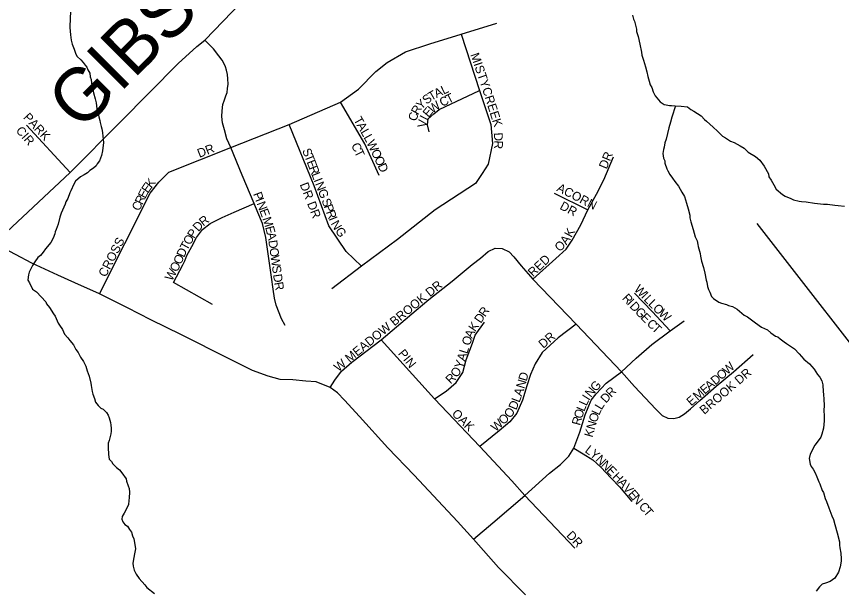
# Model space of a CAD drawing. Extents: x 1310247 to 1664935, y 235267 to 584339.
# Drawn here: x 1483683 to 1488343, y 452713 to 455951 of the extents above; entities that cross this region are included whole.
import ezdxf

# ---------------------------------------------------------------- set-up
doc = ezdxf.new("R2010")
doc.units = 0
for name, color, linetype in [('GM_X_Minor_River', 7, 'Continuous'), ('GM_X_State_Route', 7, 'Continuous'), ('GM_X_Township_Road', 7, 'Continuous'), ('GM_X_Township_Road_Text', 7, 'Continuous'), ('GM_X_Township_Subdivision', 7, 'Continuous'), ('GM_X_Township_Subdivision_Text', 7, 'Continuous')]:
    doc.layers.add(name, color=color, linetype=linetype)

msp = doc.modelspace()

# ---------------------------------------------------------------- linework, layer by layer
at = {"layer": 'GM_X_Minor_River'}
for points in [[(1483989.1, 455975.6), (1483986.2, 455943.6), (1483984.9, 455889.5), (1483986.3, 455867.5), (1483987.8, 455847.4), (1483993, 455817.2), (1483998.5, 455795), (1484009.8, 455766.7), (1484019.1, 455738.4), (1484026.8, 455724.2), (1484046.4, 455705.7), (1484060, 455691.3), (1484071.7, 455677), (1484081.4, 455664.7), (1484087.1, 455650.5), (1484096.6, 455630.2), (1484100.1, 455610.1), (1484105.7, 455595.9), (1484107.2, 455573.9), (1484112.6, 455549.7), (1484117.8, 455519.5), (1484127, 455485.2), (1484132.4, 455463), (1484137.6, 455428.8), (1484144.9, 455400.6), (1484148.5, 455384.5), (1484154, 455364.3), (1484155.7, 455352.3), (1484161.1, 455330.1), (1484164.8, 455316), (1484168.3, 455295.9), (1484171.7, 455273.7), (1484173.3, 455257.7), (1484174.9, 455239.6), (1484169.7, 455191.7)], [(1487163.2, 455958.8), (1487168.7, 455936.6), (1487174.4, 455924.5), (1487185.3, 455880.1), (1487184.9, 455866.1), (1487194.2, 455837.8), (1487203.2, 455795.5), (1487214.1, 455749.2), (1487215.7, 455733.1), (1487225, 455704.8), (1487236, 455666.5), (1487243.3, 455638.2), (1487248.7, 455612), (1487256, 455585.8), (1487261.5, 455565.6), (1487271.1, 455549.4), (1487278.5, 455525.1), (1487290, 455502.8), (1487319.2, 455468), (1487340.9, 455453.4), (1487352.9, 455451.1), (1487370.9, 455448.6), (1487382.9, 455448.3), (1487402.9, 455445.8), (1487436.9, 455444.9), (1487472.9, 455440), (1487492.6, 455425.4), (1487508.4, 455417), (1487549.9, 455389.9), (1487569.4, 455369.3), (1487581.1, 455359), (1487618.4, 455326), (1487641.9, 455303.3), (1487671.3, 455274.5), (1487687.1, 455266.1), (1487716.7, 455247.3), (1487736.5, 455238.8), (1487770.1, 455219.9), (1487793.9, 455207.2), (1487815.4, 455184.7), (1487856.8, 455159.5), (1487882.4, 455138.8), (1487905.6, 455106.2), (1487930.6, 455061.5), (1487932.1, 455045.4), (1487945.7, 455027), (1487961.1, 455000.6)], [(1487404.6, 455445.7), (1487385.2, 455382.1), (1487376.5, 455354.3), (1487367.7, 455322.5), (1487360.8, 455290.6), (1487352, 455258.8), (1487345.4, 455237), (1487340.8, 455213), (1487338.4, 455199.1), (1487333.9, 455177.2), (1487337.2, 455151), (1487344.8, 455134.8), (1487344.5, 455122.8), (1487355.7, 455090.5), (1487361.4, 455078.3), (1487373, 455058), (1487388.5, 455037.5), (1487402, 455019.2), (1487421.4, 454992.6), (1487440.6, 454958.1), (1487456, 454933.6), (1487467.1, 454895.3), (1487476.3, 454865), (1487485.4, 454828.7), (1487487, 454812.6), (1487492.5, 454790.5), (1487505.4, 454748.1), (1487516.4, 454705.7), (1487527.9, 454683.4), (1487531.4, 454663.3), (1487533.1, 454651.2), (1487544.1, 454610.8), (1487545.7, 454596.8), (1487553, 454568.5), (1487564.1, 454532.2), (1487571.3, 454500), (1487578.4, 454461.7), (1487582.1, 454449.6), (1487585.5, 454425.5), (1487591, 454407.3), (1487598.7, 454393.1), (1487608.1, 454368.8), (1487619.8, 454356.5), (1487649.4, 454335.7), (1487665.3, 454331.3), (1487693.2, 454322.5), (1487705.1, 454318.2), (1487727, 454311.6), (1487752.7, 454297), (1487793.9, 454263.8), (1487811.7, 454253.3), (1487841.2, 454230.5), (1487857, 454220.1), (1487890.5, 454195.2), (1487924.2, 454180.3), (1487943.8, 454163.8), (1487969.4, 454145.1), (1487983.3, 454140.7), (1487997.1, 454130.3), (1488018.7, 454111.8), (1488032.5, 454103.4), (1488077.8, 454072.1), (1488103.2, 454045.5), (1488130.5, 454014.7), (1488161.9, 453987.8), (1488189.2, 453957.1), (1488206.6, 453928.6), (1488220.2, 453912.2), (1488231.7, 453891.9), (1488237.1, 453869.7), (1488240.1, 453829.6), (1488241.8, 453817.5), (1488243.1, 453787.4), (1488244.3, 453755.3), (1488243.4, 453723.3), (1488244.7, 453695.2), (1488244, 453665.2), (1488241, 453625.2), (1488232.1, 453591.4), (1488225.6, 453573.6), (1488204.8, 453546), (1488192.4, 453528.3), (1488165, 453477), (1488160.4, 453453.1), (1488165.6, 453420.9), (1488171.3, 453408.7), (1488182.9, 453392.4), (1488194.4, 453372.1), (1488203.9, 453349.8), (1488215.2, 453321.4), (1488220.9, 453309.3), (1488234, 453272.9), (1488241.7, 453260.7), (1488250.9, 453226.4), (1488258.5, 453210.1), (1488271.6, 453173.8), (1488277.2, 453159.6)], [(1484169.7, 455191.7), (1484163, 455165.8), (1484152.2, 455136), (1484139.7, 455118.3), (1484133.4, 455106.5), (1484119.1, 455094.8), (1484096.7, 455081.4), (1484084.3, 455067.7), (1484065.9, 455056.2), (1484045.6, 455044.7), (1484016.9, 455021.4), (1484006.4, 455003.6), (1483989.4, 454966), (1483985.1, 454954.1), (1483972.3, 454922.4), (1483961.8, 454904.6), (1483957.4, 454890.7), (1483942.5, 454857.1), (1483936.1, 454839.2), (1483927.5, 454817.4), (1483918.5, 454777.6), (1483907.7, 454747.8), (1483901.3, 454734), (1483899, 454722), (1483890.4, 454698.2), (1483877.7, 454674.5), (1483846.7, 454637.2), (1483834.2, 454619.5), (1483819.7, 454599.9), (1483803.3, 454588.3), (1483786.7, 454564.7), (1483774.1, 454543), (1483761.4, 454517.3), (1483755.1, 454505.4), (1483750.7, 454491.5), (1483748.4, 454477.6), (1483748, 454461.5), (1483757.6, 454445.3), (1483772.8, 454410.8), (1483796.4, 454394.2), (1483849.1, 454338.7), (1483852.8, 454326.6), (1483870.4, 454306.1), (1483891.6, 454271.5), (1483901.2, 454257.2), (1483918.3, 454218.7), (1483926, 454206.5), (1483943.4, 454182), (1483954.8, 454155.7), (1483972.3, 454135.2), (1483984, 454120.9), (1484005.4, 454096.3), (1484018.8, 454069.9), (1484032.3, 454051.5), (1484045.7, 454025.1), (1484061.1, 454000.7), (1484074.5, 453974.3), (1484081.9, 453948), (1484093.1, 453917.7), (1484102.2, 453879.4), (1484105.8, 453865.3), (1484111, 453831.1), (1484114.6, 453817), (1484124, 453792.7), (1484129.5, 453770.5), (1484145.1, 453752.1), (1484158.7, 453737.7), (1484172.6, 453731.4), (1484192.2, 453712.8), (1484201.8, 453698.5), (1484207.5, 453682.4), (1484214.8, 453656.1), (1484216.5, 453642.1), (1484218, 453624), (1484217.6, 453608), (1484215.2, 453592), (1484212.8, 453578.1), (1484206.2, 453554.2), (1484201.8, 453540.3), (1484201.2, 453514.3), (1484202.2, 453476.2), (1484207.6, 453450), (1484219.2, 453435.7), (1484226.9, 453423.5), (1484248.5, 453402.9), (1484264.2, 453388.4), (1484277.8, 453372.1), (1484303, 453337.4), (1484304.7, 453325.3), (1484314, 453299), (1484319.6, 453282.8), (1484321.1, 453262.8), (1484320.3, 453230.7), (1484317.9, 453214.8), (1484315.3, 453192.8), (1484306.8, 453173), (1484292, 453143.3), (1484279.5, 453125.6), (1484279.1, 453109.6), (1484284.8, 453095.5), (1484294.4, 453079.2)], [(1487961.1, 455000.6), (1487974.5, 454976.2), (1488009.8, 454945.2), (1488025.6, 454934.8), (1488057.4, 454922), (1488071.2, 454915.6), (1488103.1, 454906.8), (1488117.1, 454906.4), (1488143.1, 454903.7), (1488191.1, 454896.5), (1488241.1, 454891.1), (1488263.1, 454890.6), (1488305.1, 454885.5), (1488323.1, 454883), (1488359.1, 454880.1)], [(1488277.2, 453159.6), (1488288.5, 453129.2), (1488298, 453109), (1488305.3, 453080.7), (1488318.1, 453032.3), (1488330.9, 452981.9), (1488332.4, 452963.9), (1488334, 452947.8), (1488339.3, 452917.6), (1488340.5, 452885.5), (1488340.1, 452873.5), (1488335.3, 452841.6), (1488326.5, 452809.8), (1488305.6, 452776.3), (1488279, 452756.9), (1488252.7, 452747.6), (1488234.5, 452742.1), (1488218.1, 452728.5), (1488199.4, 452702.9)], [(1484294.4, 453079.2), (1484310.2, 453070.8), (1484321.8, 453052.4), (1484333.4, 453036.1), (1484338.9, 453015.9), (1484346.5, 452999.7), (1484350, 452977.6), (1484355.1, 452943.4), (1484350.3, 452913.5), (1484345.8, 452893.6), (1484341, 452861.6), (1484342.5, 452843.6), (1484348, 452821.4), (1484359.5, 452799.1), (1484376.9, 452774.6), (1484408.1, 452739.7), (1484419.7, 452723.4), (1484463, 452690.2)]]:
    msp.add_lwpolyline(points, dxfattribs=at)
at = {"layer": 'GM_X_State_Route'}
for points in [[(1484012.3, 454446), (1483916.6, 454488.3), (1483770.5, 454557.9), (1483583.8, 454654.7)], [(1486557.7, 452682.6), (1486405, 452837.9), (1486264.5, 452997.5), (1486174.3, 453096.4), (1485928.8, 453359.2), (1485781.3, 453512.7), (1485619.7, 453690.4), (1485536.3, 453782.4), (1485496.4, 453824.1), (1485454, 453855), (1485375.2, 453885.7), (1485317.5, 453890.1), (1485244.5, 453897.1), (1485171.8, 453900.1), (1485103.8, 453917.9), (1485016.5, 453949.5), (1484880.5, 454017.5), (1484614.8, 454151.4), (1484441.6, 454237.4), (1484309.8, 454305.5), (1484152.5, 454384.1), (1484012.3, 454446)]]:
    msp.add_lwpolyline(points, dxfattribs=at)
at = {"layer": 'GM_X_Township_Road'}
msp.add_lwpolyline([(1483629.6, 454733.5), (1483986.4, 455069.8), (1484270.1, 455356.3), (1484596.9, 455685.1), (1484702.4, 455782.1), (1484747.5, 455818.2), (1485003.6, 456084.8)], dxfattribs=at)
at = {"layer": 'GM_X_Township_Subdivision'}
for points in [[(1484152.5, 454384.1), (1484438.2, 454952.1), (1484486.4, 455015.5), (1484544.5, 455071), (1484894.2, 455211.4), (1485223.4, 455341.1), (1485512.7, 455466.7), (1485615.3, 455539.7), (1485712.6, 455639.9), (1485776, 455690.9), (1485880.8, 455751.9), (1486017, 455795.9), (1486194.8, 455850.7), (1486397.1, 455913.1)], [(1486194.8, 455850.7), (1486298.8, 455533), (1486363, 455340.2), (1486372.5, 455234.3), (1486347.9, 455117.1), (1486313.2, 455063.8), (1486275.1, 455007.4), (1486047.3, 454858.1), (1485835.5, 454691.7), (1485631.3, 454540.5), (1485465, 454411.9)], [(1485200, 454204.4), (1485180, 454243), (1485149.4, 454320.3), (1485140, 454358.9), (1485133.3, 454410.9), (1485124, 454477.5), (1485092, 454702.7), (1485073.4, 454781.3), (1485046.8, 454843.9), (1485025.4, 454894.5), (1484957.5, 455053.7), (1484894.2, 455211.4), (1484870.9, 455260.2), (1484857.6, 455310.9), (1484846.9, 455350.8), (1484842.9, 455386.8), (1484844.2, 455418.8), (1484849.6, 455453.4), (1484858.3, 455480.1), (1484864.9, 455502), (1484872.2, 455522), (1484875.5, 455544), (1484878.2, 455569.3), (1484876.9, 455598), (1484874.9, 455623.3), (1484869.6, 455648.6), (1484864.2, 455666.6), (1484857.6, 455680.6), (1484844.2, 455704.6), (1484825.6, 455729.2), (1484796.3, 455767.9), (1484747.5, 455818.2)], [(1486013.3, 455299.5), (1486004.8, 455338.3), (1486007.6, 455372.4), (1486039.7, 455400.7), (1486070, 455426.2), (1486298.8, 455533)], [(1485732, 455051.7), (1485651.4, 455231.8), (1485512.7, 455466.7)], [(1483986.4, 455069.8), (1483740.7, 455337.4)], [(1485631.3, 454540.5), (1485544.4, 454623.6), (1485447.9, 454767.3), (1485364, 454994.4), (1485223.4, 455341.1)], [(1486600, 454467), (1486729.6, 454584), (1486787.8, 454635.3), (1486822.5, 454686.5), (1486870.3, 454773.4), (1486910.2, 454858.5), (1486958.9, 454947.1), (1487000.6, 455028.7), (1487055.3, 455157.2)], [(1486720.1, 454953.1), (1486910.2, 454858.5)], [(1484791, 454324.3), (1484569.8, 454448.2), (1484623.1, 454546.8), (1484633.7, 454570.8), (1484644.4, 454600.1), (1484673.7, 454650.7), (1484700.3, 454701.3), (1484733.7, 454748), (1484777.6, 454781.3), (1484845.6, 454814.6), (1484913.5, 454845.2), (1485025.4, 454894.5)], [(1489436.8, 452762.4), (1487867.2, 454781.7)], [(1485454, 453855), (1485481.6, 453896.2), (1485519.8, 453946.6), (1485578, 453997), (1485743, 454122.9), (1485941, 454291.3), (1486012.3, 454351.3), (1486144.2, 454454.6), (1486257.2, 454549.3), (1486303.2, 454585.8), (1486346.6, 454623.1), (1486387.4, 454641.3), (1486426.5, 454640.5), (1486466.4, 454621.4), (1486492.5, 454592.7), (1486532.7, 454542.3), (1486600, 454467), (1486844.2, 454213.2), (1487099.6, 453942.2)], [(1487374.5, 454175.5), (1487272.6, 454283.6), (1487174.2, 454387.9)], [(1486043.5, 453789.4), (1486109.5, 453834.5), (1486166.8, 453883.2), (1486205, 453938.8), (1486222.4, 454010), (1486258.9, 454105.5), (1486274.5, 454150.7), (1486326.6, 454223.6)], [(1486264.5, 452997.5), (1486373.8, 453088.6), (1486554.2, 453244.7), (1486693, 453369.6), (1486755.4, 453418.2), (1486802.3, 453466.7), (1486830.9, 453511), (1486864.7, 453602.1), (1486894.2, 453700.1), (1486929.8, 453783.4), (1486957.6, 453818.1), (1487014.4, 453879.7), (1487099.6, 453942.2), (1487183, 454020.4), (1487271.5, 454096.8), (1487374.5, 454175.5), (1487454.2, 454231.6)], [(1486844.2, 454213.2), (1486743.5, 454135), (1486651.4, 454051.7), (1486613.2, 453987.4), (1486585.4, 453928.3), (1486566.3, 453864.1), (1486540.3, 453782.4), (1486509, 453709.5), (1486469, 453660.8), (1486410, 453608.7), (1486300, 453520.5)], [(1485743, 454122.9), (1486043.5, 453789.4), (1486300, 453520.5), (1486480.5, 453326.2), (1486554.2, 453244.7), (1486836.1, 452946.3)], [(1487099.6, 453942.2), (1487173.1, 453859.5), (1487294.2, 453731.4), (1487330.9, 453696.3), (1487362.1, 453681.5), (1487395.7, 453678.4), (1487426.9, 453687), (1487456.6, 453705.7), (1487490.9, 453733.8), (1487542.5, 453780.6), (1487634.6, 453861.8), (1487732.2, 453943), (1487843.1, 454041.4)], [(1486830.9, 453511), (1486883.8, 453479.8), (1486937.6, 453445.9), (1486982.7, 453404.3), (1487041.7, 453341), (1487088.5, 453292.4), (1487158.8, 453209.1)]]:
    msp.add_lwpolyline(points, dxfattribs=at)

# ---------------------------------------------------------------- texts
at = {"layer": 'GM_X_Township_Road_Text'}
msp.add_text('GIBSON', height=300, rotation=44.8784, dxfattribs=at).set_placement((1484045.6, 455296.4))
at = {"layer": 'GM_X_Township_Subdivision_Text'}
for s, rotation, p in [('MISTY', 288.8529, (1486246.3, 455735.9)), ('T', 29.6941, (1486025.8, 455472.8)), ('A', 25.656, (1486055.5, 455489.8)), ('L', 25.6243, (1486095.2, 455508.9)), ('T', 26.6017, (1486123, 455457.4)), ('CREEK', 287.6505, (1486312.4, 455542.2)), ('Y', 42.9132, (1485968.6, 455422.6)), ('S', 38.8433, (1486000.1, 455452)), ('W', 35.2386, (1486030.9, 455401.5)), ('C', 26.8583, (1486087.7, 455439.5)), ('R', 60.5774, (1485951.6, 455391.3)), ('E', 50.1664, (1486010.9, 455376.8)), ('PARK', 312.8027, (1483718.7, 455378.5)), ('T', 299.5111, (1485585.6, 455368)), ('C', 73.424, (1485941.5, 455356.1)), ('I', 62.7506, (1486002.4, 455359.6)), ('A', 299.5048, (1485602.9, 455337.3)), ('V', 80.8251, (1485996.7, 455320.1)), ('CIR', 311.419, (1483676.4, 455303.8)), ('L', 299.527, (1485624.6, 455299)), ('L', 298.8874, (1485641.9, 455268.5)), ('D', 273.8504, (1486378.8, 455293.8)), ('C', 293.8269, (1485572.5, 455224.4)), ('W', 296.0914, (1485658.6, 455238.3)), ('R', 266.8175, (1486381.7, 455251.5)), ('DR', 21.2487, (1484716, 455152.1)), ('S', 291.1062, (1485295.8, 455195.1)), ('T', 296.2065, (1485589.4, 455186.1)), ('O', 295.3919, (1485683.7, 455187)), ('T', 291.13, (1485308.5, 455162.2)), ('O', 295.3919, (1485702.5, 455147.3)), ('DR', 67.6179, (1487016.3, 455085.3)), ('E', 291.1062, (1485321.2, 455129.4)), ('R', 291.1259, (1485333.8, 455096.6)), ('D', 295.4016, (1485721.4, 455107.5)), ('L', 291.13, (1485348.1, 455059.6)), ('E', 55.6885, (1484425.8, 454949.2)), ('K', 51.8489, (1484445.1, 454977.6)), ('DR DR', 291.0398, (1485282.2, 455002.2)), ('I', 291.1034, (1485360.8, 455026.8)), ('N', 291.1299, (1485368.7, 455006.2)), ('E', 63.3739, (1484410.9, 454919.3)), ('P', 290.6903, (1485018.6, 454948.6)), ('G', 291.1034, (1485384.6, 454965.2)), ('ACORN', 332.9047, (1486730.1, 454966.9)), ('R', 64.2171, (1484393.7, 454883.8)), ('I', 290.6891, (1485031.1, 454915.7)), ('S', 291.13, (1485405.2, 454911.8)), ('C', 64.2277, (1484376.5, 454848.1)), ('N', 290.6891, (1485038.8, 454895.1)), ('E', 290.6903, (1485054.4, 454854)), ('P', 291.1062, (1485417.9, 454879)), ('DR', 332.1033, (1486747.6, 454865.2)), ('R', 37.8026, (1484738.4, 454763.2)), ('M', 287.8647, (1485071.3, 454809.3)), ('R', 291.1187, (1485430.5, 454846.1)), ('I', 291.857, (1485445.1, 454808.5)), ('D', 47.8601, (1484710.6, 454732.2)), ('N', 300.1575, (1485456.7, 454781)), ('P', 57.8556, (1484685.8, 454693.3)), ('E', 285.1233, (1485087.3, 454759.7)), ('A', 282.1543, (1485096.3, 454726.3)), ('G', 303.6675, (1485480.6, 454740.1)), ('K', 61.2597, (1486818.2, 454698.1)), ('CROSS', 62.8507, (1484187.4, 454474.4)), ('T', 60.9295, (1484647.1, 454625)), ('O', 60.1684, (1484664.1, 454655.6)), ('D', 278.0034, (1485105.4, 454684.3)), ('O', 43.887, (1486751.1, 454618.6)), ('A', 54.7074, (1486789.5, 454656.9)), ('D', 65.9088, (1484629.7, 454585.9)), ('O', 277.9601, (1485111.5, 454640.7)), ('O', 66.2789, (1484612, 454545.7)), ('W', 277.9446, (1485117.6, 454597.1)), ('RED', 43.5321, (1486600.5, 454476.9)), ('O', 61.4209, (1484588.9, 454502.9)), ('S', 277.9751, (1485125.5, 454540.5)), ('W', 61.4271, (1484561.6, 454452.6)), ('D', 277.9635, (1485132.2, 454492.5)), ('R', 280.1803, (1485138.6, 454446.8)), ('W MEADOW BROOK DR', 39.29, (1485501.3, 453940.8)), ('W', 313.9061, (1487168.2, 454406.2)), ('R', 312.9043, (1487100.9, 454356.4)), ('I', 312.8675, (1487127.8, 454327.4)), ('I', 313.8876, (1487207.9, 454365)), ('L', 313.9101, (1487223.1, 454349.1)), ('L', 314.1954, (1487247.7, 454323.6)), ('R', 55.6028, (1486330.3, 454249.9)), ('D', 313.0247, (1487142.9, 454311.1)), ('O', 316.0663, (1487273.5, 454297.1)), ('D', 55.6348, (1486305.5, 454213.6)), ('G', 313.6934, (1487173.4, 454278.5)), ('E', 314.6393, (1487204.4, 454246)), ('W', 316.8239, (1487305.7, 454266.1)), ('K', 56.0735, (1486273.5, 454166.3)), ('C', 315.9287, (1487239.4, 454210.8)), ('T', 316.4843, (1487268.2, 454182.9)), ('A', 65.6935, (1486256.5, 454128.2)), ('DR', 40.9166, (1486658.1, 454072.4)), ('O', 72.5264, (1486243.9, 454087.7)), ('PIN', 309.4689, (1485835.5, 454044.9)), ('L', 72.5247, (1486229.3, 454041.5)), ('A', 72.5048, (1486216.1, 453999.5)), ('Y', 72.5048, (1486202.9, 453957.6)), ('W', 42.4808, (1487697.8, 453923.8)), ('R', 43.7979, (1486135.3, 453870.7)), ('O', 55.8282, (1486171.2, 453906.9)), ('D', 73.3104, (1486563.8, 453886.7)), ('BROOK DR', 40.5135, (1487567.7, 453699.1)), ('O', 40.9639, (1487663.5, 453894)), ('N', 73.2966, (1486551.2, 453844.5)), ('G', 48.0307, (1486955.4, 453827.9)), ('A', 40.9863, (1487597.1, 453836.3)), ('D', 40.9863, (1487630.3, 453865.2)), ('A', 71.4147, (1486536.6, 453801.1)), ('N', 49.6263, (1486927.1, 453794.7)), ('R', 46.0647, (1487042, 453795.1)), ('M', 40.9881, (1487530.6, 453778.6)), ('E', 40.9598, (1487570.5, 453813.2)), ('L', 69.2573, (1486523.4, 453766.2)), ('I', 57.6193, (1486916.4, 453777.6)), ('D', 47.938, (1487012.8, 453762.7)), ('E', 40.9777, (1487494, 453746.8)), ('D', 66.835, (1486505.3, 453723.7)), ('L', 67.6659, (1486889.5, 453715.1)), ('L', 65.4271, (1486902.7, 453747.2)), ('L', 59.0316, (1486987.8, 453724.4)), ('OAK', 315, (1486138.5, 453702.4)), ('O', 42.8974, (1486433, 453640.5)), ('O', 52.087, (1486471.1, 453676.9)), ('O', 72.277, (1486876.5, 453674.2)), ('O', 71.2402, (1486960.1, 453653.3)), ('L', 65.2191, (1486973.7, 453693.7)), ('W', 41.8835, (1486389.7, 453601.6)), ('R', 74.8918, (1486866.3, 453636.5)), ('N', 73.6253, (1486947.8, 453611.7)), ('K', 74.3098, (1486936, 453569.4)), ('L', 322.8896, (1486889.8, 453492.1)), ('Y', 320.2616, (1486917.4, 453471.2)), ('N', 314.8764, (1486950.3, 453443.9)), ('N', 314.15, (1486981.3, 453412.9)), ('E', 314.1305, (1487011.9, 453381.3)), ('H', 314.1552, (1487045.6, 453346.5)), ('A', 312.7279, (1487076, 453315.2)), ('V', 310.9166, (1487105.6, 453283.2)), ('E', 310.785, (1487134.4, 453250)), ('N', 310.8272, (1487157.4, 453223.3)), ('C', 310.8067, (1487194.8, 453180)), ('T', 310.8405, (1487220.7, 453150)), ('DR', 312.8801, (1486785.5, 453015.7))]:
    msp.add_text(s, height=50, rotation=rotation, dxfattribs=at).set_placement(p)

doc.saveas('drawing.dxf')
